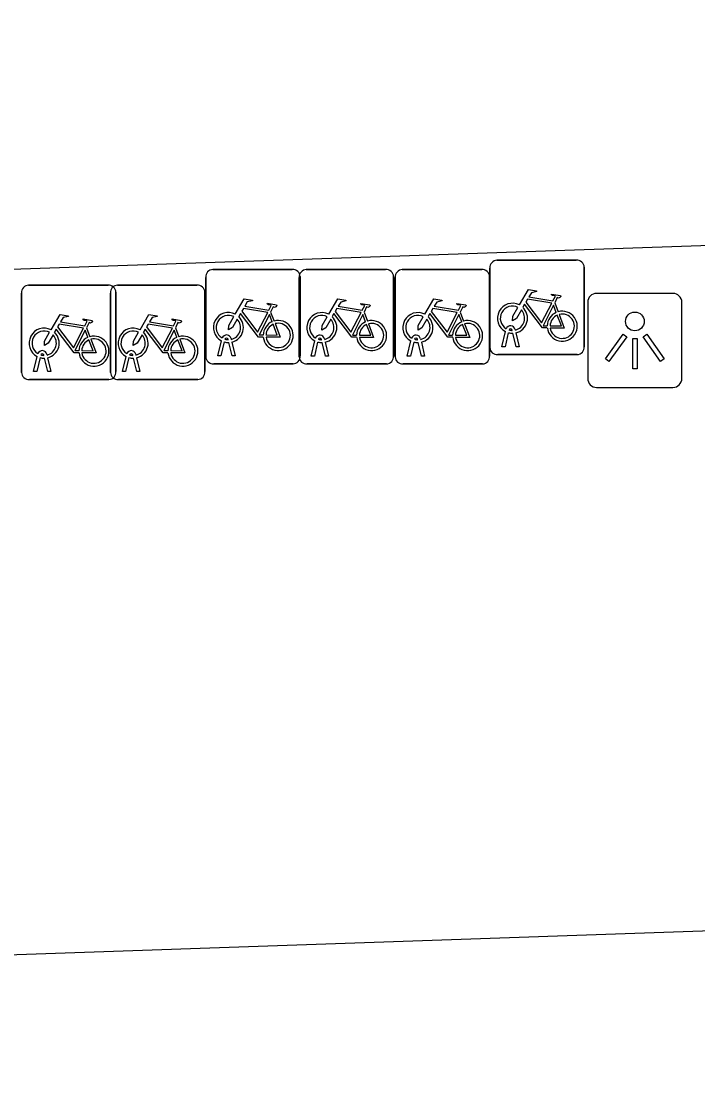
# Model space of a CAD drawing. Extents: x 160557 to 161245, y 385330 to 386505.
# Drawn here: x 160805.23 to 160812.39, y 386224.08 to 386235.34 of the extents above; entities that cross this region are included whole.
import ezdxf

# ---------------------------------------------------------------- set-up
doc = ezdxf.new("R2010")
doc.units = 0
for name, color, linetype in [('IMGEO_Fietsenrek', 7, 'Continuous'), ('IMGEO_Lichtpunt', 7, 'Continuous'), ('IMGEO_Rijbaan_lokaal_open', 7, 'Continuous')]:
    doc.layers.add(name, color=color, linetype=linetype)

msp = doc.modelspace()

# ---------------------------------------------------------------- linework, layer by layer
at = {"layer": 'IMGEO_Fietsenrek'}
for p, q in [((160810.268, 386232.804), (160811.109, 386232.804)), ((160811.109, 386232.804), (160810.268, 386232.804)), ((160807.26, 386232.706), (160808.101, 386232.706)), ((160808.101, 386232.706), (160807.26, 386232.706)), ((160808.249, 386232.705), (160809.09, 386232.705)), ((160809.09, 386232.705), (160808.249, 386232.705)), ((160809.266, 386232.705), (160810.107, 386232.705)), ((160810.107, 386232.705), (160809.266, 386232.705)), ((160810.193, 386231.879), (160810.193, 386232.72)), ((160810.193, 386232.72), (160810.193, 386231.879)), ((160811.193, 386232.729), (160811.193, 386231.888)), ((160811.193, 386231.888), (160811.193, 386232.729)), ((160807.185, 386231.781), (160807.185, 386232.622)), ((160807.185, 386232.622), (160807.185, 386231.781)), ((160808.174, 386231.78), (160808.174, 386232.621)), ((160808.174, 386232.621), (160808.174, 386231.78)), ((160808.185, 386232.631), (160808.185, 386231.79)), ((160808.185, 386231.79), (160808.185, 386232.631)), ((160809.174, 386232.63), (160809.174, 386231.789)), ((160809.174, 386231.789), (160809.174, 386232.63)), ((160809.191, 386231.78), (160809.191, 386232.621)), ((160809.191, 386232.621), (160809.191, 386231.78)), ((160810.191, 386232.63), (160810.191, 386231.789)), ((160810.191, 386231.789), (160810.191, 386232.63)), ((160805.234, 386231.615), (160805.234, 386232.456)), ((160805.234, 386232.456), (160805.234, 386231.615)), ((160805.309, 386232.54), (160806.15, 386232.54)), ((160806.15, 386232.54), (160805.309, 386232.54)), ((160806.176, 386231.615), (160806.176, 386232.456)), ((160806.176, 386232.456), (160806.176, 386231.615)), ((160806.234, 386232.465), (160806.234, 386231.624)), ((160806.234, 386231.624), (160806.234, 386232.465)), ((160806.251, 386232.54), (160807.092, 386232.54)), ((160807.092, 386232.54), (160806.251, 386232.54)), ((160807.176, 386232.465), (160807.176, 386231.624)), ((160807.176, 386231.624), (160807.176, 386232.465)), ((160810.88, 386232.353), (160810.916, 386232.258)), ((160807.872, 386232.255), (160807.908, 386232.16)), ((160808.861, 386232.254), (160808.897, 386232.159)), ((160809.878, 386232.254), (160809.914, 386232.159)), ((160805.921, 386232.089), (160805.957, 386231.994)), ((160806.863, 386232.089), (160806.899, 386231.994)), ((160810.32, 386231.888), (160810.359, 386232.048)), ((160810.389, 386232.036), (160810.354, 386231.888)), ((160810.431, 386232.06), (160810.43, 386232.064)), ((160810.472, 386231.888), (160810.438, 386232.03)), ((160810.462, 386232.071), (160810.463, 386232.064)), ((160810.47, 386232.034), (160810.505, 386231.888)), ((160807.312, 386231.79), (160807.351, 386231.95)), ((160807.381, 386231.938), (160807.346, 386231.79)), ((160807.423, 386231.962), (160807.422, 386231.966)), ((160807.464, 386231.79), (160807.43, 386231.932)), ((160807.454, 386231.973), (160807.455, 386231.966)), ((160807.462, 386231.936), (160807.497, 386231.79)), ((160808.301, 386231.789), (160808.34, 386231.949)), ((160808.37, 386231.937), (160808.335, 386231.789)), ((160808.412, 386231.961), (160808.411, 386231.965)), ((160808.453, 386231.789), (160808.419, 386231.931)), ((160808.443, 386231.972), (160808.444, 386231.965)), ((160808.451, 386231.935), (160808.486, 386231.789)), ((160809.318, 386231.789), (160809.357, 386231.949)), ((160809.387, 386231.937), (160809.352, 386231.789)), ((160809.429, 386231.961), (160809.428, 386231.965)), ((160809.47, 386231.789), (160809.436, 386231.931)), ((160809.46, 386231.972), (160809.461, 386231.965)), ((160809.468, 386231.935), (160809.503, 386231.789)), ((160810.354, 386231.888), (160810.32, 386231.888)), ((160810.505, 386231.888), (160810.472, 386231.888)), ((160805.361, 386231.624), (160805.4, 386231.784)), ((160805.43, 386231.772), (160805.395, 386231.624)), ((160805.472, 386231.796), (160805.471, 386231.8)), ((160805.503, 386231.807), (160805.504, 386231.8)), ((160805.511, 386231.77), (160805.546, 386231.624)), ((160806.303, 386231.624), (160806.342, 386231.784)), ((160806.372, 386231.772), (160806.337, 386231.624)), ((160806.414, 386231.796), (160806.413, 386231.8)), ((160806.445, 386231.807), (160806.446, 386231.8)), ((160806.453, 386231.77), (160806.488, 386231.624)), ((160807.346, 386231.79), (160807.312, 386231.79)), ((160807.497, 386231.79), (160807.464, 386231.79)), ((160808.335, 386231.789), (160808.301, 386231.789)), ((160808.486, 386231.789), (160808.453, 386231.789)), ((160809.352, 386231.789), (160809.318, 386231.789)), ((160809.503, 386231.789), (160809.47, 386231.789)), ((160811.118, 386231.804), (160810.277, 386231.804)), ((160810.277, 386231.804), (160811.118, 386231.804)), ((160805.513, 386231.624), (160805.479, 386231.766)), ((160806.455, 386231.624), (160806.421, 386231.766)), ((160808.11, 386231.706), (160807.269, 386231.706)), ((160807.269, 386231.706), (160808.11, 386231.706)), ((160809.099, 386231.705), (160808.258, 386231.705)), ((160808.258, 386231.705), (160809.099, 386231.705)), ((160810.116, 386231.705), (160809.275, 386231.705)), ((160809.275, 386231.705), (160810.116, 386231.705)), ((160805.395, 386231.624), (160805.361, 386231.624)), ((160805.546, 386231.624), (160805.513, 386231.624)), ((160806.337, 386231.624), (160806.303, 386231.624)), ((160806.488, 386231.624), (160806.455, 386231.624)), ((160806.159, 386231.54), (160805.318, 386231.54)), ((160805.318, 386231.54), (160806.159, 386231.54)), ((160807.101, 386231.54), (160806.26, 386231.54)), ((160806.26, 386231.54), (160807.101, 386231.54))]:
    msp.add_line(p, q, dxfattribs=at)
for points in [[(160810.506, 386232.33), (160810.601, 386232.494), (160810.687, 386232.48), (160810.689, 386232.471), (160810.633, 386232.46), (160810.606, 386232.415), (160810.862, 386232.374)], [(160810.862, 386232.374), (160810.887, 386232.423), (160810.881, 386232.427), (160810.858, 386232.431), (160810.846, 386232.438), (160810.845, 386232.441), (160810.847, 386232.446), (160810.942, 386232.431), (160810.944, 386232.421), (160810.934, 386232.408), (160810.922, 386232.402), (160810.908, 386232.408), (160810.88, 386232.353)], [(160807.498, 386232.232), (160807.593, 386232.396), (160807.679, 386232.382), (160807.681, 386232.373), (160807.625, 386232.362), (160807.598, 386232.317), (160807.854, 386232.276)], [(160807.854, 386232.276), (160807.879, 386232.325), (160807.873, 386232.329), (160807.85, 386232.333), (160807.838, 386232.34), (160807.837, 386232.343), (160807.839, 386232.348), (160807.934, 386232.333), (160807.936, 386232.323), (160807.926, 386232.31), (160807.914, 386232.304), (160807.9, 386232.31), (160807.872, 386232.255)], [(160808.487, 386232.231), (160808.582, 386232.395), (160808.668, 386232.381), (160808.67, 386232.372), (160808.614, 386232.361), (160808.587, 386232.316), (160808.843, 386232.275)], [(160808.843, 386232.275), (160808.868, 386232.324), (160808.862, 386232.328), (160808.839, 386232.332), (160808.827, 386232.339), (160808.826, 386232.342), (160808.828, 386232.347), (160808.923, 386232.332), (160808.925, 386232.322), (160808.915, 386232.309), (160808.903, 386232.303), (160808.889, 386232.309), (160808.861, 386232.254)], [(160809.504, 386232.231), (160809.599, 386232.395), (160809.685, 386232.381), (160809.687, 386232.372), (160809.631, 386232.361), (160809.604, 386232.316), (160809.86, 386232.275)], [(160809.86, 386232.275), (160809.885, 386232.324), (160809.879, 386232.328), (160809.856, 386232.332), (160809.844, 386232.339), (160809.843, 386232.342), (160809.845, 386232.347), (160809.94, 386232.332), (160809.942, 386232.322), (160809.932, 386232.309), (160809.92, 386232.303), (160809.906, 386232.309), (160809.878, 386232.254)], [(160810.802, 386232.086), (160810.752, 386232.086), (160810.561, 386232.337), (160810.542, 386232.305)], [(160810.849, 386232.349), (160810.592, 386232.39), (160810.575, 386232.361), (160810.742, 386232.141), (160810.849, 386232.349)], [(160805.547, 386232.066), (160805.642, 386232.23), (160805.728, 386232.216), (160805.73, 386232.207), (160805.674, 386232.196), (160805.647, 386232.151), (160805.903, 386232.11)], [(160806.489, 386232.066), (160806.584, 386232.23), (160806.67, 386232.216), (160806.672, 386232.207), (160806.616, 386232.196), (160806.589, 386232.151), (160806.845, 386232.11)], [(160807.794, 386231.988), (160807.744, 386231.988), (160807.553, 386232.239), (160807.534, 386232.207)], [(160807.841, 386232.251), (160807.584, 386232.292), (160807.567, 386232.263), (160807.734, 386232.043), (160807.841, 386232.251)], [(160807.889, 386232.153), (160807.859, 386232.23), (160807.75, 386232.012), (160807.793, 386232.012)], [(160808.783, 386231.987), (160808.733, 386231.987), (160808.542, 386232.238), (160808.523, 386232.206)], [(160808.83, 386232.25), (160808.573, 386232.291), (160808.556, 386232.262), (160808.723, 386232.042), (160808.83, 386232.25)], [(160808.878, 386232.152), (160808.848, 386232.229), (160808.739, 386232.011), (160808.782, 386232.011)], [(160809.8, 386231.987), (160809.75, 386231.987), (160809.559, 386232.238), (160809.54, 386232.206)], [(160809.847, 386232.25), (160809.59, 386232.291), (160809.573, 386232.262), (160809.74, 386232.042), (160809.847, 386232.25)], [(160809.895, 386232.152), (160809.865, 386232.229), (160809.756, 386232.011), (160809.799, 386232.011)], [(160810.527, 386232.278), (160810.475, 386232.188), (160810.435, 386232.163), (160810.436, 386232.21), (160810.491, 386232.304)], [(160810.897, 386232.251), (160810.867, 386232.328), (160810.758, 386232.11), (160810.801, 386232.11)], [(160810.831, 386232.11), (160810.951, 386232.109), (160810.907, 386232.223)], [(160810.927, 386232.23), (160810.982, 386232.085), (160810.832, 386232.085)], [(160805.89, 386232.085), (160805.633, 386232.126), (160805.616, 386232.097), (160805.783, 386231.877), (160805.89, 386232.085)], [(160805.903, 386232.11), (160805.928, 386232.159), (160805.922, 386232.163), (160805.899, 386232.167), (160805.887, 386232.174), (160805.886, 386232.177), (160805.888, 386232.182), (160805.983, 386232.167), (160805.985, 386232.157), (160805.975, 386232.144), (160805.963, 386232.138), (160805.949, 386232.144), (160805.921, 386232.089)], [(160806.832, 386232.085), (160806.575, 386232.126), (160806.558, 386232.097), (160806.725, 386231.877), (160806.832, 386232.085)], [(160806.845, 386232.11), (160806.87, 386232.159), (160806.864, 386232.163), (160806.841, 386232.167), (160806.829, 386232.174), (160806.828, 386232.177), (160806.83, 386232.182), (160806.925, 386232.167), (160806.927, 386232.157), (160806.917, 386232.144), (160806.905, 386232.138), (160806.891, 386232.144), (160806.863, 386232.089)], [(160807.519, 386232.18), (160807.467, 386232.09), (160807.427, 386232.065), (160807.428, 386232.112), (160807.483, 386232.206)], [(160807.823, 386232.012), (160807.943, 386232.011), (160807.899, 386232.125)], [(160807.919, 386232.132), (160807.974, 386231.987), (160807.824, 386231.987)], [(160808.508, 386232.179), (160808.456, 386232.089), (160808.416, 386232.064), (160808.417, 386232.111), (160808.472, 386232.205)], [(160808.812, 386232.011), (160808.932, 386232.01), (160808.888, 386232.124)], [(160808.908, 386232.131), (160808.963, 386231.986), (160808.813, 386231.986)], [(160809.525, 386232.179), (160809.473, 386232.089), (160809.433, 386232.064), (160809.434, 386232.111), (160809.489, 386232.205)], [(160809.829, 386232.011), (160809.949, 386232.01), (160809.905, 386232.124)], [(160809.925, 386232.131), (160809.98, 386231.986), (160809.83, 386231.986)], [(160805.568, 386232.014), (160805.516, 386231.924), (160805.476, 386231.899), (160805.477, 386231.946), (160805.532, 386232.04)], [(160805.843, 386231.822), (160805.793, 386231.822), (160805.602, 386232.073), (160805.583, 386232.041)], [(160805.938, 386231.987), (160805.908, 386232.064), (160805.799, 386231.846), (160805.842, 386231.846)], [(160806.51, 386232.014), (160806.458, 386231.924), (160806.418, 386231.899), (160806.419, 386231.946), (160806.474, 386232.04)], [(160806.785, 386231.822), (160806.735, 386231.822), (160806.544, 386232.073), (160806.525, 386232.041)], [(160806.88, 386231.987), (160806.85, 386232.064), (160806.741, 386231.846), (160806.784, 386231.846)], [(160805.872, 386231.846), (160805.992, 386231.845), (160805.948, 386231.959)], [(160805.968, 386231.966), (160806.023, 386231.821), (160805.873, 386231.821)], [(160806.814, 386231.846), (160806.934, 386231.845), (160806.89, 386231.959)], [(160806.91, 386231.966), (160806.965, 386231.821), (160806.815, 386231.821)]]:
    msp.add_lwpolyline(points, dxfattribs=at)
for centre, radius, start, end in [((160810.271, 386232.726), 0.0779, 92.4484, 184.2845), ((160810.271, 386232.726), 0.0779, 92.4484, 184.2845), ((160811.115, 386232.726), 0.0779, 2.4484, 94.2845), ((160811.115, 386232.726), 0.0779, 2.4484, 94.2845), ((160807.263, 386232.628), 0.0779, 92.4484, 184.2845), ((160807.263, 386232.628), 0.0779, 92.4484, 184.2845), ((160808.107, 386232.628), 0.0779, 2.4484, 94.2845), ((160808.107, 386232.628), 0.0779, 2.4484, 94.2845), ((160808.252, 386232.627), 0.0779, 92.4484, 184.2845), ((160808.252, 386232.627), 0.0779, 92.4484, 184.2845), ((160809.096, 386232.627), 0.0779, 2.4484, 94.2845), ((160809.096, 386232.627), 0.0779, 2.4484, 94.2845), ((160809.269, 386232.627), 0.0779, 92.4484, 184.2845), ((160809.269, 386232.627), 0.0779, 92.4484, 184.2845), ((160810.113, 386232.627), 0.0779, 2.4484, 94.2845), ((160810.113, 386232.627), 0.0779, 2.4484, 94.2845), ((160805.312, 386232.462), 0.0779, 92.4484, 184.2845), ((160805.312, 386232.462), 0.0779, 92.4484, 184.2845), ((160806.156, 386232.462), 0.0779, 2.4484, 94.2845), ((160806.156, 386232.462), 0.0779, 2.4484, 94.2845), ((160806.254, 386232.462), 0.0779, 92.4484, 184.2845), ((160806.254, 386232.462), 0.0779, 92.4484, 184.2845), ((160807.098, 386232.462), 0.0779, 2.4484, 94.2845), ((160807.098, 386232.462), 0.0779, 2.4484, 94.2845), ((160810.433, 386232.189), 0.159, 62.6766, 242.1369), ((160807.425, 386232.091), 0.159, 62.6766, 242.1369), ((160807.425, 386232.091), 0.129, 63.3192, 238.903), ((160808.414, 386232.09), 0.159, 62.6766, 242.1369), ((160808.414, 386232.09), 0.129, 63.3192, 238.903), ((160809.431, 386232.09), 0.159, 62.6766, 242.1369), ((160809.431, 386232.09), 0.129, 63.3192, 238.903), ((160810.433, 386232.189), 0.129, 63.3192, 238.903), ((160810.433, 386232.189), 0.129, 283.6043, 43.4302), ((160810.433, 386232.189), 0.159, 283.5766, 46.6042), ((160810.96, 386232.105), 0.159, 113.3408, 178.3217), ((160810.96, 386232.105), 0.159, 187.0065, 105.7708), ((160810.96, 386232.105), 0.129, 113.923, 177.9556), ((160810.96, 386232.105), 0.129, 188.6715, 104.5883), ((160807.425, 386232.091), 0.129, 283.6043, 43.4302), ((160807.425, 386232.091), 0.159, 283.5766, 46.6042), ((160807.952, 386232.007), 0.159, 113.3408, 178.3217), ((160807.952, 386232.007), 0.159, 187.0065, 105.7708), ((160807.952, 386232.007), 0.129, 113.923, 177.9556), ((160807.952, 386232.007), 0.129, 188.6715, 104.5883), ((160808.414, 386232.09), 0.129, 283.6043, 43.4302), ((160808.414, 386232.09), 0.159, 283.5766, 46.6042), ((160808.941, 386232.006), 0.159, 113.3408, 178.3217), ((160808.941, 386232.006), 0.159, 187.0065, 105.7708), ((160808.941, 386232.006), 0.129, 113.923, 177.9556), ((160808.941, 386232.006), 0.129, 188.6715, 104.5883), ((160809.431, 386232.09), 0.129, 283.6043, 43.4302), ((160809.431, 386232.09), 0.159, 283.5766, 46.6042), ((160809.958, 386232.006), 0.159, 113.3408, 178.3217), ((160809.958, 386232.006), 0.159, 187.0065, 105.7708), ((160809.958, 386232.006), 0.129, 113.923, 177.9556), ((160809.958, 386232.006), 0.129, 188.6715, 104.5883), ((160810.413, 386232.06), 0.0499, 12.8025, 158.6934), ((160805.474, 386231.925), 0.159, 62.6766, 242.1369), ((160805.474, 386231.925), 0.129, 63.3192, 238.903), ((160805.474, 386231.925), 0.129, 283.6043, 43.4302), ((160805.474, 386231.925), 0.159, 283.5766, 46.6042), ((160806.001, 386231.841), 0.159, 187.0065, 105.7708), ((160806.416, 386231.925), 0.159, 62.6766, 242.1369), ((160806.416, 386231.925), 0.129, 63.3192, 238.903), ((160806.416, 386231.925), 0.129, 283.6043, 43.4302), ((160806.416, 386231.925), 0.159, 283.5766, 46.6042), ((160806.943, 386231.841), 0.159, 187.0065, 105.7708), ((160807.405, 386231.962), 0.0499, 12.8025, 158.6934), ((160808.394, 386231.961), 0.0499, 12.8025, 158.6934), ((160809.411, 386231.961), 0.0499, 12.8025, 158.6934), ((160810.433, 386232.189), 0.159, 253.9967, 271.7867), ((160810.413, 386232.06), 0.0174, 12.8025, 163.4502), ((160810.433, 386232.189), 0.129, 253.415, 269.0204), ((160806.001, 386231.841), 0.159, 113.3408, 178.3217), ((160806.001, 386231.841), 0.129, 113.923, 177.9556), ((160806.001, 386231.841), 0.129, 188.6715, 104.5883), ((160806.943, 386231.841), 0.159, 113.3408, 178.3217), ((160806.943, 386231.841), 0.129, 113.923, 177.9556), ((160806.943, 386231.841), 0.129, 188.6715, 104.5883), ((160807.425, 386232.091), 0.159, 253.9967, 271.7867), ((160807.405, 386231.962), 0.0174, 12.8025, 163.4502), ((160807.425, 386232.091), 0.129, 253.415, 269.0204), ((160808.414, 386232.09), 0.159, 253.9967, 271.7867), ((160808.394, 386231.961), 0.0174, 12.8025, 163.4502), ((160808.414, 386232.09), 0.129, 253.415, 269.0204), ((160809.431, 386232.09), 0.159, 253.9967, 271.7867), ((160809.411, 386231.961), 0.0174, 12.8025, 163.4502), ((160809.431, 386232.09), 0.129, 253.415, 269.0204), ((160811.115, 386231.882), 0.0779, 272.4484, 4.2845), ((160811.115, 386231.882), 0.0779, 272.4484, 4.2845), ((160805.454, 386231.796), 0.0499, 12.8025, 158.6934), ((160805.474, 386231.925), 0.159, 253.9967, 271.7867), ((160805.454, 386231.796), 0.0174, 12.8025, 163.4502), ((160805.474, 386231.925), 0.129, 253.415, 269.0204), ((160806.396, 386231.796), 0.0499, 12.8025, 158.6934), ((160806.416, 386231.925), 0.159, 253.9967, 271.7867), ((160806.396, 386231.796), 0.0174, 12.8025, 163.4502), ((160806.416, 386231.925), 0.129, 253.415, 269.0204), ((160807.263, 386231.784), 0.0779, 182.4484, 274.2845), ((160807.263, 386231.784), 0.0779, 182.4484, 274.2845), ((160808.107, 386231.784), 0.0779, 272.4484, 4.2845), ((160808.107, 386231.784), 0.0779, 272.4484, 4.2845), ((160808.252, 386231.783), 0.0779, 182.4484, 274.2845), ((160808.252, 386231.783), 0.0779, 182.4484, 274.2845), ((160809.096, 386231.783), 0.0779, 272.4484, 4.2845), ((160809.096, 386231.783), 0.0779, 272.4484, 4.2845), ((160809.269, 386231.783), 0.0779, 182.4484, 274.2845), ((160809.269, 386231.783), 0.0779, 182.4484, 274.2845), ((160810.113, 386231.783), 0.0779, 272.4484, 4.2845), ((160810.113, 386231.783), 0.0779, 272.4484, 4.2845), ((160810.271, 386231.882), 0.0779, 182.4484, 274.2845), ((160810.271, 386231.882), 0.0779, 182.4484, 274.2845), ((160805.312, 386231.618), 0.0779, 182.4484, 274.2845), ((160805.312, 386231.618), 0.0779, 182.4484, 274.2845), ((160806.156, 386231.618), 0.0779, 272.4484, 4.2845), ((160806.156, 386231.618), 0.0779, 272.4484, 4.2845), ((160806.254, 386231.618), 0.0779, 182.4484, 274.2845), ((160806.254, 386231.618), 0.0779, 182.4484, 274.2845), ((160807.098, 386231.618), 0.0779, 272.4484, 4.2845), ((160807.098, 386231.618), 0.0779, 272.4484, 4.2845)]:
    msp.add_arc(centre, radius, start, end, dxfattribs=at)
at = {"layer": 'IMGEO_Lichtpunt'}
for p, q in [((160812.132, 386232.453), (160811.324, 386232.453)), ((160812.132, 386232.453), (160811.324, 386232.453)), ((160811.23, 386232.358), (160811.23, 386231.551)), ((160811.23, 386232.358), (160811.23, 386231.551)), ((160812.226, 386231.551), (160812.226, 386232.358)), ((160812.226, 386231.551), (160812.226, 386232.358)), ((160811.324, 386231.457), (160812.132, 386231.457)), ((160811.324, 386231.457), (160812.132, 386231.457))]:
    msp.add_line(p, q, dxfattribs=at)
for points in [[(160811.604, 386232.022), (160811.643, 386231.994), (160811.455, 386231.732), (160811.417, 386231.759), (160811.604, 386232.022)], [(160811.816, 386231.994), (160811.854, 386232.021), (160812.041, 386231.759), (160812.002, 386231.731), (160811.816, 386231.994)], [(160811.706, 386231.974), (160811.753, 386231.974), (160811.753, 386231.652), (160811.706, 386231.652), (160811.706, 386231.974)]]:
    msp.add_lwpolyline(points, dxfattribs=at)
msp.add_circle((160811.729, 386232.156), 0.0994, dxfattribs=at)
for centre, start, end in [((160811.324, 386232.358), 90, 180), ((160811.324, 386232.358), 90, 180), ((160812.132, 386232.358), 0, 90), ((160812.132, 386232.358), 0, 90), ((160811.324, 386231.551), 180, 270), ((160811.324, 386231.551), 180, 270), ((160812.132, 386231.551), 270, 0), ((160812.132, 386231.551), 270, 360)]:
    msp.add_arc(centre, 0.0946, start, end, dxfattribs=at)
at = {"layer": 'IMGEO_Rijbaan_lokaal_open'}
for points in [[(160773.601, 386232.427), (160773.55, 386232.945), (160773.585, 386232.947), (160772.723, 386259.502), (160779.18, 386259.756), (160779.996, 386233.226), (160780.051, 386231.849), (160793.688, 386232.317), (160806.667, 386232.763), (160836.092, 386233.774), (160836.049, 386235.257), (160834.783, 386270.735)], [(160994.757, 386229.105), (160994.636, 386232.088), (160931.697, 386229.873), (160841.631, 386226.697), (160798.324, 386225.21), (160798.412, 386222.183)]]:
    msp.add_lwpolyline(points, dxfattribs=at)

doc.saveas('drawing.dxf')
